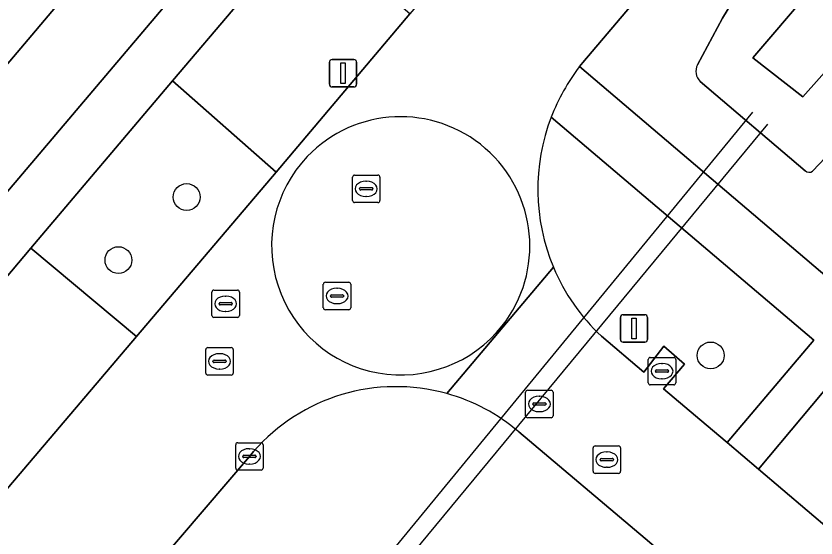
# Model space of a CAD drawing. Extents: x 156412 to 157779, y 382335 to 383768.
# Drawn here: x 156807.67 to 156836.83, y 382504.97 to 382524 of the extents above; entities that cross this region are included whole.
import ezdxf

# ---------------------------------------------------------------- set-up
doc = ezdxf.new("R2010")
doc.units = 0
for name, color, linetype in [('IMGEO_Berm_groen', 7, 'Continuous'), ('IMGEO_Boom', 7, 'Continuous'), ('IMGEO_Duiker', 7, 'Continuous'), ('IMGEO_Erf', 7, 'Continuous'), ('IMGEO_Groenvoorziening', 7, 'Continuous'), ('IMGEO_Kolk', 7, 'Continuous'), ('IMGEO_Lichtmast', 7, 'Continuous'), ('IMGEO_Oever', 7, 'Continuous'), ('IMGEO_Pand', 7, 'Continuous'), ('IMGEO_Parkeervlak_open', 7, 'Continuous'), ('IMGEO_Rijbaan_lokaal_gesloten', 7, 'Continuous'), ('IMGEO_Rijbaan_lokaal_open', 7, 'Continuous'), ('IMGEO_Rioolput', 7, 'Continuous'), ('IMGEO_Voetpad_open', 7, 'Continuous'), ('IMGEO_Waterloop', 7, 'Continuous')]:
    doc.layers.add(name, color=color, linetype=linetype)

msp = doc.modelspace()

# ---------------------------------------------------------------- linework, layer by layer
at = {"layer": 'IMGEO_Berm_groen'}
for points in [[(156817.149, 382518.304), (156813.377, 382521.637), (156808.214, 382515.542), (156812.057, 382512.315)], [(156837.875, 382511.227), (156834.74, 382507.482), (156848.045, 382496.187), (156848.848, 382497.077), (156849.623, 382496.441), (156851.918, 382499.294)]]:
    msp.add_lwpolyline(points, close=True, dxfattribs=at)
msp.add_lwpolyline([(156829.007, 382512.326), (156830.553, 382511.023), (156831.287, 382511.971), (156832.039, 382511.308), (156831.275, 382510.414), (156832.832, 382509.102), (156833.596, 382508.453), (156836.752, 382512.181), (156827.18, 382520.315)], dxfattribs=at)
for centre, radius, start, end in [((156834.038, 382517.68), 7.347, 158.9854, 202.711), ((156834.031, 382517.674), 7.338, 202.6865, 226.789)]:
    msp.add_arc(centre, radius, start, end, dxfattribs=at)
at = {"layer": 'IMGEO_Boom'}
for centre in [(156813.89, 382517.4), (156811.402, 382515.101), (156832.991, 382511.626)]:
    msp.add_circle(centre, 0.489, dxfattribs=at)
at = {"layer": 'IMGEO_Duiker'}
for points in [[(156834.523, 382520.495), (156818.608, 382501.142)], [(156835.063, 382520.06), (156819.115, 382500.787)]]:
    msp.add_lwpolyline(points, dxfattribs=at)
at = {"layer": 'IMGEO_Erf'}
for points in [[(156784.875, 382491.099), (156856.496, 382575.585), (156855.848, 382576.066)], [(156826.844, 382545.267), (156823.342, 382541.134), (156819.86, 382537.024), (156816.364, 382532.897), (156812.875, 382528.779), (156809.38, 382524.653), (156805.896, 382520.541), (156802.395, 382516.408), (156798.906, 382512.289), (156795.408, 382508.191), (156791.934, 382504.06), (156788.454, 382499.952), (156781.958, 382492.284), (156779.822, 382494.101)]]:
    msp.add_lwpolyline(points, dxfattribs=at)
at = {"layer": 'IMGEO_Groenvoorziening'}
for points in [[(156833.429, 382523.914), (156834.624, 382525.907), (156865.157, 382561.969), (156883.467, 382582.632), (156881.147, 382584.59), (156855.391, 382554.226), (156843.769, 382540.567), (156831.328, 382525.852), (156828.33, 382522.305), (156828.27, 382522.229), (156828.21, 382522.153), (156838.048, 382513.792), (156840.059, 382516.222), (156839.658, 382516.575), (156839.538, 382516.434), (156839.257, 382516.694), (156890.335, 382576.835), (156888.158, 382578.673), (156866.603, 382552.72), (156839.563, 382521.34), (156836.701, 382518.344)], [(156832.515, 382522.224), (156833.429, 382523.914)], [(156836.443, 382518.356), (156832.612, 382521.606)], [(156759.817, 382444.931), (156760.299, 382444.569), (156772.208, 382435.618), (156791.237, 382457.729), (156791.675, 382457.364), (156810.572, 382479.519), (156831.533, 382504.167), (156830.605, 382504.95), (156826.003, 382508.837)], [(156816.328, 382508.126), (156816.177, 382507.947), (156812.878, 382504.075), (156796.211, 382484.404), (156794.751, 382482.554)]]:
    msp.add_lwpolyline(points, dxfattribs=at)
for centre, radius, start, end in [((156832.966, 382521.978), 0.514, 151.3968, 226.4437), ((156836.579, 382518.499), 0.197, 226.4883, 308.1857), ((156821.525, 382503.593), 6.896, 74.4709, 138.8992), ((156821.53, 382503.603), 6.885, 49.4872, 74.4945)]:
    msp.add_arc(centre, radius, start, end, dxfattribs=at)
at = {"layer": 'IMGEO_Kolk'}
for p, q in [((156830.792, 382511.555), (156831.644, 382511.555)), ((156830.717, 382510.629), (156830.717, 382511.481)), ((156831.205, 382511.335), (156831.23, 382511.335)), ((156831.718, 382511.481), (156831.718, 382510.629)), ((156830.976, 382511.049), (156830.976, 382511.061)), ((156831.414, 382511.012), (156831.016, 382511.012)), ((156831.019, 382511.098), (156831.417, 382511.098)), ((156831.46, 382511.061), (156831.46, 382511.049)), ((156831.228, 382510.775), (156831.203, 382510.775)), ((156831.644, 382510.555), (156830.792, 382510.555)), ((156815.676, 382507.521), (156815.676, 382508.373)), ((156815.751, 382508.447), (156816.603, 382508.447)), ((156816.677, 382508.373), (156816.677, 382507.521)), ((156816.164, 382508.227), (156816.189, 382508.227)), ((156815.935, 382507.941), (156815.935, 382507.953)), ((156816.373, 382507.904), (156815.975, 382507.904)), ((156815.978, 382507.99), (156816.376, 382507.99)), ((156816.419, 382507.953), (156816.419, 382507.941)), ((156816.603, 382507.447), (156815.751, 382507.447)), ((156816.187, 382507.667), (156816.162, 382507.667))]:
    msp.add_line(p, q, dxfattribs=at)
for points in [[(156830.792, 382511.555), (156831.644, 382511.555)], [(156830.717, 382510.629), (156830.717, 382511.481)], [(156831.718, 382511.481), (156831.718, 382510.629)], [(156831.644, 382510.555), (156830.792, 382510.555)], [(156815.676, 382507.521), (156815.676, 382508.373)], [(156815.751, 382508.447), (156816.603, 382508.447)], [(156816.677, 382508.373), (156816.677, 382507.521)], [(156816.603, 382507.447), (156815.751, 382507.447)]]:
    msp.add_lwpolyline(points, dxfattribs=at)
for centre, radius, start, end in [((156830.794, 382511.479), 0.0765, 91.552, 178.448), ((156830.794, 382511.479), 0.0765, 91.552, 178.448), ((156831.642, 382511.479), 0.0765, 1.552, 88.448), ((156831.642, 382511.479), 0.0765, 1.552, 88.448), ((156831.016, 382511.058), 0.0403, 85.8775, 175.7526), ((156831.013, 382511.048), 0.0366, 178.938, 274.7102), ((156831.417, 382511.055), 0.043, 264.8664, 352.4533), ((156831.421, 382511.06), 0.0386, 1.7309, 96.639), ((156830.794, 382510.631), 0.0765, 181.552, 268.448), ((156830.794, 382510.631), 0.0765, 181.552, 268.448), ((156831.642, 382510.631), 0.0765, 271.552, 358.448), ((156831.642, 382510.631), 0.0765, 271.552, 358.448), ((156815.753, 382508.371), 0.0765, 91.552, 178.448), ((156815.753, 382508.371), 0.0765, 91.552, 178.448), ((156816.601, 382508.371), 0.0765, 1.552, 88.448), ((156816.601, 382508.371), 0.0765, 1.552, 88.448), ((156815.975, 382507.95), 0.0403, 85.8775, 175.7526), ((156815.972, 382507.94), 0.0366, 178.938, 274.7102), ((156816.376, 382507.947), 0.043, 264.8664, 352.4533), ((156816.38, 382507.952), 0.0386, 1.7309, 96.639), ((156815.753, 382507.523), 0.0765, 181.552, 268.448), ((156815.753, 382507.523), 0.0765, 181.552, 268.448), ((156816.601, 382507.523), 0.0765, 271.552, 358.448), ((156816.601, 382507.523), 0.0765, 271.552, 358.448)]:
    msp.add_arc(centre, radius, start, end, dxfattribs=at)
for centre, major_axis, ratio, start_param, end_param in [((156831.204, 382511.055), (-0.387, 0.002), 0.722429, 4.712389, 7.853982), ((156831.229, 382511.055), (-0.39, 0.002), 0.717154, 1.570796, 4.712389), ((156816.163, 382507.947), (-0.387, 0.002), 0.722429, 4.712389, 7.853982), ((156816.188, 382507.947), (-0.39, 0.002), 0.717154, 1.570796, 4.712389)]:
    msp.add_ellipse(centre, major_axis=major_axis, ratio=ratio, start_param=start_param, end_param=end_param, dxfattribs=at)
at = {"layer": 'IMGEO_Lichtmast'}
for p, q in [((156819.093, 382521.512), (156819.093, 382522.312)), ((156819.093, 382522.312), (156819.093, 382521.512)), ((156819.193, 382522.412), (156819.983, 382522.412)), ((156819.983, 382522.412), (156819.193, 382522.412)), ((156820.083, 382522.312), (156820.083, 382521.512)), ((156820.083, 382521.512), (156820.083, 382522.312)), ((156819.983, 382521.412), (156819.193, 382521.412)), ((156819.193, 382521.412), (156819.983, 382521.412)), ((156829.7, 382512.212), (156829.7, 382513.012)), ((156829.7, 382513.012), (156829.7, 382512.212)), ((156829.8, 382513.112), (156830.59, 382513.112)), ((156830.59, 382513.112), (156829.8, 382513.112)), ((156830.69, 382513.012), (156830.69, 382512.212)), ((156830.69, 382512.212), (156830.69, 382513.012)), ((156830.59, 382512.112), (156829.8, 382512.112)), ((156829.8, 382512.112), (156830.59, 382512.112))]:
    msp.add_line(p, q, dxfattribs=at)
for points in [[(156819.513, 382522.287), (156819.663, 382522.287), (156819.663, 382521.537), (156819.513, 382521.537), (156819.513, 382522.287)], [(156830.12, 382512.987), (156830.27, 382512.987), (156830.27, 382512.237), (156830.12, 382512.237), (156830.12, 382512.987)]]:
    msp.add_lwpolyline(points, dxfattribs=at)
for centre, start, end in [((156819.193, 382522.312), 90, 180), ((156819.193, 382522.312), 90, 180), ((156819.983, 382522.312), 0, 90), ((156819.983, 382522.312), 360, 90), ((156819.193, 382521.512), 180, 270), ((156819.193, 382521.512), 180, 270), ((156819.983, 382521.512), 270, 0), ((156819.983, 382521.512), 270, 0), ((156829.8, 382513.012), 90, 180), ((156829.8, 382513.012), 90, 180), ((156830.59, 382513.012), 0, 90), ((156830.59, 382513.012), 360, 90), ((156829.8, 382512.212), 180, 270), ((156829.8, 382512.212), 180, 270), ((156830.59, 382512.212), 270, 0), ((156830.59, 382512.212), 270, 0)]:
    msp.add_arc(centre, 0.1, start, end, dxfattribs=at)
at = {"layer": 'IMGEO_Oever'}
for points in [[(156883.467, 382582.632), (156865.157, 382561.969), (156834.624, 382525.907), (156833.429, 382523.914), (156832.515, 382522.224)], [(156836.701, 382518.344), (156839.563, 382521.34), (156866.603, 382552.72), (156888.158, 382578.673), (156883.467, 382582.632)], [(156832.612, 382521.606), (156836.443, 382518.356)]]:
    msp.add_lwpolyline(points, dxfattribs=at)
msp.add_lwpolyline([(156885.526, 382578.584), (156845.993, 382531.875), (156836.354, 382521.047), (156834.528, 382522.47), (156883.743, 382579.943)], close=True, dxfattribs=at)
for centre, radius, start, end in [((156832.966, 382521.978), 0.514, 151.3968, 226.4437), ((156836.579, 382518.499), 0.197, 226.4883, 308.1857)]:
    msp.add_arc(centre, radius, start, end, dxfattribs=at)
at = {"layer": 'IMGEO_Pand'}
msp.add_lwpolyline([(156798.278, 382527.002), (156805.896, 382520.541), (156809.38, 382524.653), (156801.774, 382531.125)], close=True, dxfattribs=at)
at = {"layer": 'IMGEO_Parkeervlak_open'}
for points in [[(156822.03, 382524.083), (156818.205, 382527.33), (156813.377, 382521.637), (156817.149, 382518.304)], [(156812.057, 382512.315), (156808.214, 382515.542), (156803.379, 382509.811), (156807.197, 382506.592)]]:
    msp.add_lwpolyline(points, close=True, dxfattribs=at)
at = {"layer": 'IMGEO_Rijbaan_lokaal_gesloten'}
for points in [[(156840.532, 382545.9), (156836.503, 382541.171), (156833.261, 382537.329), (156832.562, 382536.501), (156829.365, 382532.712), (156824.005, 382526.416), (156823.493, 382525.815), (156822.03, 382524.083), (156817.149, 382518.304), (156812.057, 382512.315), (156807.197, 382506.592), (156806.531, 382505.808), (156804.886, 382503.871), (156800.842, 382499.119), (156796.053, 382493.441), (156792.11, 382488.95)], [(156828.21, 382522.153), (156828.27, 382522.229), (156828.33, 382522.305), (156831.328, 382525.852), (156843.769, 382540.567)], [(156823.371, 382510.237), (156827.261, 382514.844)], [(156794.751, 382482.554), (156796.211, 382484.404), (156812.878, 382504.075), (156816.177, 382507.947), (156816.328, 382508.126)]]:
    msp.add_lwpolyline(points, dxfattribs=at)
for centre, radius, start, end in [((156834.06, 382517.667), 7.372, 142.5178, 158.9504), ((156821.687, 382515.615), 4.712, 321.8663, 136.1903), ((156834.038, 382517.68), 7.347, 158.9854, 202.711), ((156821.697, 382515.627), 4.711, 136.3805, 321.6761), ((156821.525, 382503.593), 6.896, 74.4709, 138.8992)]:
    msp.add_arc(centre, radius, start, end, dxfattribs=at)
at = {"layer": 'IMGEO_Rijbaan_lokaal_open'}
for points in [[(156827.261, 382514.844), (156823.371, 382510.237)], [(156849.575, 382494.89), (156848.83, 382495.521), (156849.623, 382496.441), (156848.848, 382497.077), (156848.045, 382496.187), (156834.74, 382507.482), (156833.596, 382508.453), (156832.832, 382509.102), (156831.275, 382510.414), (156832.039, 382511.308), (156831.287, 382511.971), (156830.553, 382511.023), (156829.007, 382512.326)], [(156826.003, 382508.837), (156830.605, 382504.95), (156831.533, 382504.167), (156832.153, 382503.644), (156844.108, 382493.469), (156884.65, 382459.104), (156886.177, 382457.81), (156926.24, 382423.851), (156926.323, 382423.798), (156934.962, 382417.1), (156941.002, 382424.226), (156942.049, 382425.461), (156945.456, 382429.481), (156999.613, 382493.491), (157001.79, 382496.06), (157007.195, 382502.44)]]:
    msp.add_lwpolyline(points, dxfattribs=at)
for centre, radius, start, end in [((156821.687, 382515.615), 4.712, 321.8663, 136.1903), ((156821.697, 382515.627), 4.711, 136.3805, 321.6761), ((156834.031, 382517.674), 7.338, 202.6865, 226.789), ((156821.53, 382503.603), 6.885, 49.4872, 74.4945)]:
    msp.add_arc(centre, radius, start, end, dxfattribs=at)
at = {"layer": 'IMGEO_Rioolput'}
for p, q in [((156819.934, 382517.274), (156819.934, 382518.126)), ((156820.009, 382518.2), (156820.861, 382518.2)), ((156820.422, 382517.98), (156820.447, 382517.98)), ((156820.935, 382518.126), (156820.935, 382517.274)), ((156820.193, 382517.694), (156820.193, 382517.706)), ((156820.631, 382517.657), (156820.233, 382517.657)), ((156820.236, 382517.743), (156820.634, 382517.743)), ((156820.677, 382517.706), (156820.677, 382517.694)), ((156820.445, 382517.42), (156820.42, 382517.42)), ((156820.861, 382517.2), (156820.009, 382517.2)), ((156818.871, 382513.368), (156818.871, 382514.22)), ((156818.946, 382514.294), (156819.798, 382514.294)), ((156819.872, 382514.22), (156819.872, 382513.368)), ((156814.81, 382513.085), (156814.81, 382513.937)), ((156814.885, 382514.011), (156815.737, 382514.011)), ((156815.811, 382513.937), (156815.811, 382513.085)), ((156819.359, 382514.074), (156819.384, 382514.074)), ((156815.112, 382513.554), (156815.51, 382513.554)), ((156815.298, 382513.791), (156815.323, 382513.791)), ((156819.13, 382513.788), (156819.13, 382513.8)), ((156819.568, 382513.751), (156819.17, 382513.751)), ((156819.173, 382513.837), (156819.571, 382513.837)), ((156819.614, 382513.8), (156819.614, 382513.788)), ((156815.069, 382513.505), (156815.069, 382513.517)), ((156815.507, 382513.468), (156815.109, 382513.468)), ((156815.553, 382513.517), (156815.553, 382513.505)), ((156819.798, 382513.294), (156818.946, 382513.294)), ((156819.382, 382513.514), (156819.357, 382513.514)), ((156815.737, 382513.011), (156814.885, 382513.011)), ((156815.321, 382513.231), (156815.296, 382513.231)), ((156814.587, 382510.986), (156814.587, 382511.838)), ((156814.662, 382511.912), (156815.514, 382511.912)), ((156815.588, 382511.838), (156815.588, 382510.986)), ((156815.075, 382511.692), (156815.1, 382511.692)), ((156814.846, 382511.406), (156814.846, 382511.418)), ((156815.284, 382511.369), (156814.886, 382511.369)), ((156814.889, 382511.455), (156815.287, 382511.455)), ((156815.33, 382511.418), (156815.33, 382511.406)), ((156815.098, 382511.132), (156815.073, 382511.132)), ((156815.514, 382510.912), (156814.662, 382510.912)), ((156826.322, 382510.358), (156827.174, 382510.358)), ((156826.247, 382509.432), (156826.247, 382510.284)), ((156826.735, 382510.138), (156826.76, 382510.138)), ((156827.248, 382510.284), (156827.248, 382509.432)), ((156826.506, 382509.852), (156826.506, 382509.864)), ((156826.944, 382509.815), (156826.546, 382509.815)), ((156826.549, 382509.901), (156826.947, 382509.901)), ((156826.99, 382509.864), (156826.99, 382509.852)), ((156826.758, 382509.578), (156826.733, 382509.578)), ((156827.174, 382509.358), (156826.322, 382509.358)), ((156828.782, 382508.33), (156829.634, 382508.33)), ((156828.707, 382507.404), (156828.707, 382508.256)), ((156829.195, 382508.11), (156829.22, 382508.11)), ((156829.708, 382508.256), (156829.708, 382507.404)), ((156828.966, 382507.824), (156828.966, 382507.836)), ((156829.404, 382507.787), (156829.006, 382507.787)), ((156829.009, 382507.873), (156829.407, 382507.873)), ((156829.45, 382507.836), (156829.45, 382507.824)), ((156829.218, 382507.55), (156829.193, 382507.55)), ((156829.634, 382507.33), (156828.782, 382507.33))]:
    msp.add_line(p, q, dxfattribs=at)
for points in [[(156819.934, 382517.274), (156819.934, 382518.126)], [(156820.009, 382518.2), (156820.861, 382518.2)], [(156820.935, 382518.126), (156820.935, 382517.274)], [(156820.861, 382517.2), (156820.009, 382517.2)], [(156818.871, 382513.368), (156818.871, 382514.22)], [(156818.946, 382514.294), (156819.798, 382514.294)], [(156819.872, 382514.22), (156819.872, 382513.368)], [(156814.81, 382513.085), (156814.81, 382513.937)], [(156814.885, 382514.011), (156815.737, 382514.011)], [(156815.811, 382513.937), (156815.811, 382513.085)], [(156819.798, 382513.294), (156818.946, 382513.294)], [(156815.737, 382513.011), (156814.885, 382513.011)], [(156814.587, 382510.986), (156814.587, 382511.838)], [(156814.662, 382511.912), (156815.514, 382511.912)], [(156815.588, 382511.838), (156815.588, 382510.986)], [(156815.514, 382510.912), (156814.662, 382510.912)], [(156826.322, 382510.358), (156827.174, 382510.358)], [(156826.247, 382509.432), (156826.247, 382510.284)], [(156827.248, 382510.284), (156827.248, 382509.432)], [(156827.174, 382509.358), (156826.322, 382509.358)], [(156828.782, 382508.33), (156829.634, 382508.33)], [(156828.707, 382507.404), (156828.707, 382508.256)], [(156829.708, 382508.256), (156829.708, 382507.404)], [(156829.634, 382507.33), (156828.782, 382507.33)]]:
    msp.add_lwpolyline(points, dxfattribs=at)
for centre, radius, start, end in [((156820.011, 382518.124), 0.0765, 91.552, 178.448), ((156820.011, 382518.124), 0.0765, 91.552, 178.448), ((156820.859, 382518.124), 0.0765, 1.552, 88.448), ((156820.859, 382518.124), 0.0765, 1.552, 88.448), ((156820.233, 382517.703), 0.0403, 85.8775, 175.7526), ((156820.23, 382517.693), 0.0366, 178.938, 274.7102), ((156820.634, 382517.7), 0.043, 264.8664, 352.4533), ((156820.638, 382517.705), 0.0386, 1.7309, 96.639), ((156820.011, 382517.276), 0.0765, 181.552, 268.448), ((156820.011, 382517.276), 0.0765, 181.552, 268.448), ((156820.859, 382517.276), 0.0765, 271.552, 358.448), ((156820.859, 382517.276), 0.0765, 271.552, 358.448), ((156818.948, 382514.218), 0.0765, 91.552, 178.448), ((156818.948, 382514.218), 0.0765, 91.552, 178.448), ((156819.796, 382514.218), 0.0765, 1.552, 88.448), ((156819.796, 382514.218), 0.0765, 1.552, 88.448), ((156814.887, 382513.935), 0.0765, 91.552, 178.448), ((156814.887, 382513.935), 0.0765, 91.552, 178.448), ((156815.735, 382513.935), 0.0765, 1.552, 88.448), ((156815.735, 382513.935), 0.0765, 1.552, 88.448), ((156815.109, 382513.514), 0.0403, 85.8775, 175.7526), ((156815.514, 382513.516), 0.0386, 1.7309, 96.639), ((156819.17, 382513.797), 0.0403, 85.8775, 175.7526), ((156819.167, 382513.787), 0.0366, 178.938, 274.7102), ((156819.571, 382513.794), 0.043, 264.8664, 352.4533), ((156819.575, 382513.799), 0.0386, 1.7309, 96.639), ((156815.106, 382513.504), 0.0366, 178.938, 274.7102), ((156815.51, 382513.511), 0.043, 264.8664, 352.4533), ((156818.948, 382513.37), 0.0765, 181.552, 268.448), ((156818.948, 382513.37), 0.0765, 181.552, 268.448), ((156819.796, 382513.37), 0.0765, 271.552, 358.448), ((156819.796, 382513.37), 0.0765, 271.552, 358.448), ((156814.887, 382513.087), 0.0765, 181.552, 268.448), ((156814.887, 382513.087), 0.0765, 181.552, 268.448), ((156815.735, 382513.087), 0.0765, 271.552, 358.448), ((156815.735, 382513.087), 0.0765, 271.552, 358.448), ((156814.664, 382511.836), 0.0765, 91.552, 178.448), ((156814.664, 382511.836), 0.0765, 91.552, 178.448), ((156815.512, 382511.836), 0.0765, 1.552, 88.448), ((156815.512, 382511.836), 0.0765, 1.552, 88.448), ((156814.886, 382511.415), 0.0403, 85.8775, 175.7526), ((156814.883, 382511.405), 0.0366, 178.938, 274.7102), ((156815.287, 382511.412), 0.043, 264.8664, 352.4533), ((156815.291, 382511.417), 0.0386, 1.7309, 96.639), ((156814.664, 382510.988), 0.0765, 181.552, 268.448), ((156814.664, 382510.988), 0.0765, 181.552, 268.448), ((156815.512, 382510.988), 0.0765, 271.552, 358.448), ((156815.512, 382510.988), 0.0765, 271.552, 358.448), ((156826.324, 382510.282), 0.0765, 91.552, 178.448), ((156826.324, 382510.282), 0.0765, 91.552, 178.448), ((156827.172, 382510.282), 0.0765, 1.552, 88.448), ((156827.172, 382510.282), 0.0765, 1.552, 88.448), ((156826.546, 382509.861), 0.0403, 85.8775, 175.7526), ((156826.543, 382509.851), 0.0366, 178.938, 274.7102), ((156826.947, 382509.858), 0.043, 264.8664, 352.4533), ((156826.951, 382509.863), 0.0386, 1.7309, 96.639), ((156826.324, 382509.434), 0.0765, 181.552, 268.448), ((156826.324, 382509.434), 0.0765, 181.552, 268.448), ((156827.172, 382509.434), 0.0765, 271.552, 358.448), ((156827.172, 382509.434), 0.0765, 271.552, 358.448), ((156828.784, 382508.254), 0.0765, 91.552, 178.448), ((156828.784, 382508.254), 0.0765, 91.552, 178.448), ((156829.632, 382508.254), 0.0765, 1.552, 88.448), ((156829.632, 382508.254), 0.0765, 1.552, 88.448), ((156829.006, 382507.833), 0.0403, 85.8775, 175.7526), ((156829.003, 382507.823), 0.0366, 178.938, 274.7102), ((156829.407, 382507.83), 0.043, 264.8664, 352.4533), ((156829.411, 382507.835), 0.0386, 1.7309, 96.639), ((156828.784, 382507.406), 0.0765, 181.552, 268.448), ((156828.784, 382507.406), 0.0765, 181.552, 268.448), ((156829.632, 382507.406), 0.0765, 271.552, 358.448), ((156829.632, 382507.406), 0.0765, 271.552, 358.448)]:
    msp.add_arc(centre, radius, start, end, dxfattribs=at)
for centre, major_axis, ratio, start_param, end_param in [((156820.421, 382517.7), (-0.387, 0.002), 0.722429, 4.712389, 7.853982), ((156820.446, 382517.7), (-0.39, 0.002), 0.717154, 1.570796, 4.712389), ((156819.358, 382513.794), (-0.387, 0.002), 0.722429, 4.712389, 7.853982), ((156819.383, 382513.794), (-0.39, 0.002), 0.717154, 1.570796, 4.712389), ((156815.297, 382513.511), (-0.387, 0.002), 0.722429, 4.712389, 7.853982), ((156815.322, 382513.511), (-0.39, 0.002), 0.717154, 1.570796, 4.712389), ((156815.074, 382511.412), (-0.387, 0.002), 0.722429, 4.712389, 7.853982), ((156815.099, 382511.412), (-0.39, 0.002), 0.717154, 1.570796, 4.712389), ((156826.734, 382509.858), (-0.387, 0.002), 0.722429, 4.712389, 7.853982), ((156826.759, 382509.858), (-0.39, 0.002), 0.717154, 1.570796, 4.712389), ((156829.194, 382507.83), (-0.387, 0.002), 0.722429, 4.712389, 7.853982), ((156829.219, 382507.83), (-0.39, 0.002), 0.717154, 1.570796, 4.712389)]:
    msp.add_ellipse(centre, major_axis=major_axis, ratio=ratio, start_param=start_param, end_param=end_param, dxfattribs=at)
at = {"layer": 'IMGEO_Voetpad_open'}
for points in [[(156858.275, 382574.531), (156859.329, 382575.743), (156857.81, 382577.079), (156856.496, 382575.585), (156784.875, 382491.099)], [(156792.11, 382488.95), (156788.319, 382492.08), (156792.25, 382496.725), (156797.041, 382502.382), (156801.08, 382507.085), (156802.717, 382509.026), (156803.379, 382509.811), (156808.214, 382515.542), (156813.377, 382521.637), (156818.205, 382527.33), (156819.635, 382529.016), (156820.151, 382529.626), (156825.562, 382536.018)], [(156869.063, 382487.465), (156865.838, 382490.195), (156861.565, 382493.813), (156860.796, 382494.49), (156858.4, 382496.484), (156857.625, 382497.152), (156856.285, 382498.291), (156839.194, 382512.817), (156838.048, 382513.792), (156828.21, 382522.153)], [(156827.18, 382520.315), (156836.752, 382512.181), (156833.596, 382508.453), (156834.74, 382507.482), (156837.875, 382511.227), (156851.918, 382499.294), (156856.445, 382495.448), (156860.251, 382492.221), (156864.461, 382488.664), (156867.914, 382485.747), (156901.478, 382457.302), (156905.637, 382453.777), (156909.642, 382450.389), (156913.79, 382446.861), (156925.433, 382436.96), (156936.79, 382427.368)]]:
    msp.add_lwpolyline(points, dxfattribs=at)
msp.add_arc((156834.06, 382517.667), 7.372, 142.5178, 158.9504, dxfattribs=at)
at = {"layer": 'IMGEO_Waterloop'}
msp.add_lwpolyline([(156834.528, 382522.47), (156836.354, 382521.047), (156845.993, 382531.875), (156885.526, 382578.584), (156883.743, 382579.943)], close=True, dxfattribs=at)

doc.saveas('drawing.dxf')
